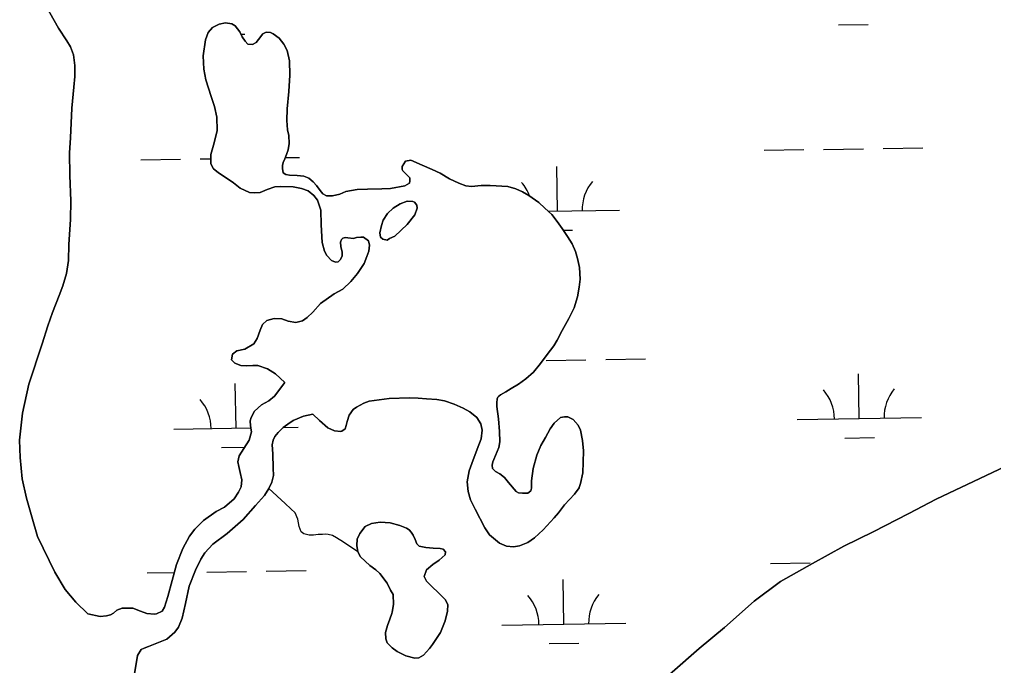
# Model space of a CAD drawing. Extents: x 3823584 to 3861785, y 301729 to 327625.
# Drawn here: x 3840572 to 3841356, y 311232 to 311752 of the extents above; entities that cross this region are included whole.
import ezdxf

# ---------------------------------------------------------------- set-up
doc = ezdxf.new("R2010")
doc.units = 0
doc.layers.add('V-TOPO-SHOR', color=7, linetype='Continuous')
doc.layers.add('V-WETL-SWMP', color=7, linetype='Continuous')

msp = doc.modelspace()

# ---------------------------------------------------------------- linework, layer by layer
at = {"layer": 'V-TOPO-SHOR'}
for points in [[(3840589.14, 311770.36), (3840603.18, 311745.22), (3840609.71, 311735.2), (3840612.67, 311730.29), (3840615.25, 311723.8), (3840616.26, 311715.34), (3840616.29, 311706.49), (3840615.52, 311697.83), (3840613.8, 311680.9), (3840612.69, 311656.89), (3840611.94, 311644.88), (3840612.19, 311626.58), (3840613.04, 311606.31), (3840612.69, 311591.16), (3840611.57, 311571.08), (3840611.22, 311558.29), (3840609.48, 311547.86), (3840606.55, 311537.81), (3840603.62, 311530.13), (3840598.35, 311516.34), (3840594.65, 311505.51), (3840589.97, 311491.13), (3840579.24, 311458.62), (3840574, 311435.19), (3840571.7, 311413.54), (3840572.33, 311399.57), (3840573.76, 311382.45), (3840577.35, 311366.72), (3840581.72, 311351.78), (3840586.1, 311336.05), (3840600.16, 311307.36), (3840608.46, 311293.22), (3840616.95, 311283.21), (3840626.62, 311273.59)], [(3840723.5, 311741.92), (3840727.23, 311745.87), (3840732.35, 311748.45), (3840737.47, 311749.55), (3840742.69, 311748.78), (3840745.46, 311747.11), (3840749.22, 311742.29), (3840751.1, 311738.35), (3840753.28, 311734.81), (3840755.56, 311732.36), (3840759.3, 311732.17), (3840762.16, 311733.85), (3840764.02, 311736.12), (3840767.56, 311740.77), (3840770.31, 311741.96), (3840773.76, 311741.77), (3840775.83, 311740.6), (3840780.77, 311737.26), (3840784.63, 311732.44), (3840787.11, 311727.23), (3840789.21, 311719.05), (3840789.44, 311707.32), (3840788.69, 311694.21), (3840787.25, 311680.21), (3840786.98, 311670.95), (3840787.6, 311663.36), (3840788.59, 311658.83), (3840788.91, 311652.33), (3840788.04, 311647.2), (3840786.57, 311643.55), (3840785.3, 311640.19), (3840784.12, 311637.04), (3840783.54, 311634.57), (3840783.35, 311632.21), (3840784.05, 311628.86), (3840786.03, 311627.48), (3840789.08, 311626.9), (3840795.29, 311626.72), (3840800.71, 311626.24), (3840804.66, 311624.38), (3840808.22, 311621.54), (3840810.79, 311618.69), (3840813.76, 311614.65), (3840816.04, 311611.8), (3840818.8, 311610.23), (3840823.83, 311610.25), (3840829.64, 311611.74), (3840834.46, 311613.63), (3840843.52, 311615.33), (3840851.9, 311615.66), (3840863.53, 311615.89), (3840870.52, 311616.3), (3840882.05, 311618.41), (3840885.59, 311620.58), (3840885.88, 311622.26), (3840885.87, 311624.82), (3840882.61, 311628.26), (3840880.44, 311630.42), (3840879.84, 311631.51), (3840879.83, 311633.87), (3840882.48, 311638.22), (3840886.92, 311638.92), (3840895.99, 311634.91), (3840903.89, 311631.38), (3840910.31, 311628.44), (3840917.91, 311624.03), (3840925.31, 311620.5), (3840931.13, 311618.26), (3840935.57, 311617.77), (3840943.45, 311618.49), (3840950.55, 311618.61), (3840964.84, 311617.76), (3840971.45, 311615.91), (3840976.78, 311613.46), (3840981.81, 311610.62), (3840989.81, 311604.83), (3840994.65, 311600.41), (3841000.19, 311595.3), (3841004.64, 311589.69), (3841008.6, 311583.99), (3841012.86, 311577.4), (3841016.62, 311571.5), (3841019.3, 311565.49), (3841020.99, 311559.88), (3841022.49, 311552.59), (3841023.11, 311543.13), (3841022.44, 311536.73), (3841020.98, 311529.03), (3841018.25, 311519.96), (3841014.14, 311511.47), (3841008.65, 311501.79), (3841004.63, 311494.1), (3841001.88, 311489.55), (3840996.58, 311482.54), (3840991.18, 311475.13), (3840985.49, 311468.41), (3840979.39, 311462.97), (3840973.49, 311458.52), (3840967.59, 311455.25), (3840963.16, 311452.58), (3840958.93, 311449.9)], [(3840785.44, 311459.93), (3840777.83, 311466.91), (3840771.31, 311470.93), (3840763.52, 311473.57), (3840759.48, 311473.75), (3840754.75, 311473.34), (3840749.92, 311473.63), (3840745.08, 311475.48), (3840743.01, 311477.55), (3840742.42, 311478.24), (3840743.09, 311482.77), (3840746.83, 311485.35), (3840753.23, 311486.84), (3840760.31, 311491.1), (3840763.06, 311495.45), (3840765.41, 311502.16), (3840767.27, 311506.7), (3840770.81, 311509.76), (3840776.71, 311511.45), (3840782.83, 311511.27), (3840788.15, 311509.22), (3840794.17, 311508.35), (3840799.58, 311509.75), (3840803.22, 311512.42), (3840807.94, 311516.67), (3840814.13, 311523.59), (3840824.95, 311531.41), (3840832.03, 311535.07), (3840838.52, 311541.3), (3840843.92, 311547.82), (3840849.12, 311555.72), (3840851.47, 311561.45), (3840852.93, 311565.69), (3840853.61, 311570.42), (3840852.81, 311573.97), (3840848.66, 311576.91), (3840846.59, 311577.1), (3840843.15, 311576.6), (3840840.58, 311576), (3840836.15, 311576.58), (3840834.18, 311576.77), (3840832.11, 311576.17), (3840830.93, 311575.09), (3840830.24, 311573.01), (3840830.35, 311569.56), (3840831.55, 311565.03), (3840831.46, 311561.98), (3840830.29, 311558.92), (3840828.42, 311557.24), (3840826.05, 311556.94), (3840822.9, 311558.31), (3840819.14, 311562.34), (3840817.16, 311565.68), (3840815.46, 311572.58), (3840814.53, 311586.86), (3840814.2, 311598.69), (3840811.71, 311606.66), (3840808.65, 311610.6), (3840804, 311614.23), (3840798.67, 311616.28), (3840792.07, 311617.45), (3840782.01, 311617.91), (3840777.19, 311617.6), (3840771.08, 311615.41), (3840765.57, 311613.03), (3840761.14, 311612.62), (3840757, 311613.01), (3840749.5, 311616.34), (3840744.06, 311620.66), (3840731.62, 311629.09), (3840727.96, 311632.14), (3840725.88, 311635.98), (3840725.76, 311643.57), (3840728.39, 311652.93), (3840730.83, 311662.8), (3840730.5, 311673.64), (3840728.8, 311682.21), (3840725.92, 311690.28), (3840721.74, 311703.77), (3840720.14, 311712.14), (3840719.61, 311723.08), (3840721.35, 311736), (3840723.5, 311741.92)], [(3840873.89, 311577.87), (3840883.82, 311587.07), (3840889.91, 311595.07), (3840891.96, 311600.3), (3840891.75, 311602.76), (3840889.68, 311605.12), (3840888.29, 311605.61), (3840883.96, 311605.99), (3840878.15, 311603.91), (3840872.54, 311600.34), (3840867.92, 311596.09), (3840864.59, 311590.66), (3840863.22, 311586.32), (3840861.96, 311580.4), (3840862.26, 311577.05), (3840864.24, 311575.28), (3840867.79, 311574.7), (3840869.56, 311575.79), (3840873.89, 311577.87)], [(3840626.62, 311273.59), (3840636.78, 311271.65), (3840641.81, 311271.96), (3840644.86, 311272.96), (3840647.42, 311274.34), (3840650.17, 311276.72), (3840654.31, 311278.31), (3840663.08, 311278.23), (3840669.2, 311275.79), (3840674.33, 311273.93), (3840680.54, 311273.36), (3840682.11, 311273.56), (3840686.54, 311275.74), (3840688.5, 311279), (3840691.24, 311287.68), (3840698.06, 311313.52), (3840703.15, 311326.25), (3840708.54, 311336.32), (3840712.96, 311341.85), (3840719.93, 311348.87), (3840729.96, 311356.19), (3840736.75, 311359.66), (3840744.62, 311366.19), (3840748.05, 311371.62), (3840750.31, 311375.97), (3840750.68, 311381.49), (3840749.29, 311387.59), (3840748.29, 311392.32), (3840747.58, 311396.06), (3840748.65, 311400.9), (3840752.38, 311406.92), (3840756.6, 311413.63), (3840758.45, 311420.14), (3840758.05, 311423.3), (3840757.34, 311428.32), (3840757.44, 311429.21), (3840758.22, 311431.77), (3840760.87, 311436.91), (3840766.67, 311442.05), (3840772.57, 311445.32), (3840777.09, 311448.88), (3840785.44, 311459.93)], [(3840885.71, 311447.72), (3840869.35, 311447.17), (3840853.19, 311444.96), (3840848.86, 311443.37), (3840843.06, 311440.2), (3840840.4, 311438.22), (3840837.16, 311433.58), (3840835.6, 311428.45), (3840834.82, 311425.39), (3840833.85, 311422.63), (3840831.29, 311420.65), (3840830.5, 311420.45), (3840825.37, 311421.02), (3840819.95, 311423.37), (3840813.32, 311429.47), (3840807.79, 311434.47)], [(3840958.93, 311449.9), (3840957.55, 311449.01), (3840956.77, 311448.03), (3840956.38, 311446.84), (3840956.09, 311443.69), (3840956, 311440.63), (3840957.41, 311430.68), (3840958.23, 311420.43), (3840958.55, 311412.16), (3840957.68, 311407.62), (3840953.57, 311398.05), (3840952.88, 311396.17), (3840952.3, 311393.31), (3840952.5, 311390.65), (3840954.97, 311388.39), (3840958.53, 311386.33), (3840962.28, 311383.48), (3840965.55, 311379.55), (3840971.58, 311372.08), (3840973.36, 311371.1), (3840976.61, 311370.91), (3840980.95, 311370.93), (3840983.31, 311372.61), (3840983.89, 311374.98), (3840983.87, 311380.89), (3840985.23, 311390.65), (3840988.25, 311401.5), (3840991.38, 311409.2), (3840995.3, 311415.61), (3840999.03, 311422.72), (3841002.07, 311427.17), (3841007.38, 311431.72), (3841010.53, 311432.22), (3841013.29, 311432.23), (3841017.43, 311430.27), (3841021.59, 311425.55), (3841023.27, 311421.52), (3841024.88, 311413.24), (3841025.79, 311404.86), (3841025.52, 311395.89), (3841025.35, 311387.22), (3841023.5, 311378.54), (3841022.33, 311375.29), (3841022.33, 311375.09), (3841018.6, 311370.15), (3841010.64, 311361.46), (3841005.73, 311355.13), (3841002.1, 311350.88), (3840993.35, 311341.4), (3840986.47, 311334.97), (3840980.97, 311331.01), (3840974.27, 311328.33), (3840969.54, 311327.63), (3840963.83, 311328.3), (3840958.2, 311330.65), (3840950, 311337.33), (3840946.44, 311342.93), (3840938.61, 311357.99), (3840934.84, 311365.47), (3840932.95, 311372.26), (3840932.13, 311380.05), (3840933.69, 311388.82), (3840935.93, 311394.84), (3840940.33, 311406.19), (3840943.46, 311414.57), (3840944.13, 311421.67), (3840943.23, 311426.79), (3840939.96, 311431.91), (3840934.43, 311436.33), (3840928.9, 311439.17), (3840921.7, 311442.5), (3840914, 311445.24), (3840907.79, 311446.2), (3840899.41, 311446.87), (3840892.81, 311447.34), (3840885.71, 311447.72)], [(3840807.79, 311434.47), (3840800.4, 311432.88), (3840792.14, 311429.4), (3840787.81, 311426.33), (3840783.97, 311423.66), (3840779.94, 311419.8), (3840777.39, 311416.54), (3840775.82, 311413.48), (3840775.14, 311409.84), (3840775.56, 311402.45), (3840775.99, 311391.01), (3840776.2, 311385), (3840774.94, 311379.68), (3840772.58, 311374.74), (3840769.05, 311369.02), (3840761.69, 311360.91), (3840751.67, 311349.55), (3840738.99, 311338.47), (3840727.29, 311329.67), (3840721, 311322.85), (3840717.76, 311317.81), (3840713.55, 311308.73), (3840708.27, 311296), (3840705.25, 311282), (3840702.62, 311270.26), (3840699.69, 311262.86), (3840696.84, 311258.81), (3840690.36, 311253.37), (3840683.76, 311250.49), (3840675.59, 311247.32), (3840672.05, 311246.02), (3840669.78, 311244.83), (3840666.74, 311240), (3840663.38, 311220.57)], [(3841055.8, 311190.57), (3841118.92, 311245.76), (3841139.37, 311262.78), (3841163.17, 311283.95), (3841184.41, 311299.59), (3841210.2, 311314.25), (3841235.39, 311328.13), (3841259.01, 311339.83), (3841287.75, 311354.5), (3841309.8, 311366), (3841395.25, 311406.48)], [(3840844.06, 311323.63), (3840832.61, 311331.48), (3840827.08, 311334.82), (3840823.62, 311336.78), (3840820.37, 311337.66), (3840818, 311337.75), (3840815.64, 311337.64), (3840812.09, 311337.44), (3840808.34, 311337.03), (3840804.89, 311337.02), (3840800.75, 311338.09), (3840798.58, 311339.66), (3840796.89, 311343.99), (3840795.79, 311350.01), (3840793.6, 311354.93), (3840790.14, 311358.36), (3840785.6, 311362.49), (3840772.58, 311374.74)], [(3840872.88, 311281.14), (3840872.46, 311289.22), (3840870.48, 311292.86), (3840867.7, 311298.37), (3840861.86, 311306.04), (3840858.6, 311308.99), (3840853.76, 311312.72), (3840846.25, 311319.6), (3840844.06, 311323.63), (3840843.26, 311328.66), (3840843.64, 311333.68), (3840845.6, 311338.33), (3840849.92, 311343.96), (3840855.23, 311346.43), (3840862.13, 311347.44), (3840870.21, 311347.07), (3840878.01, 311344.92), (3840883.44, 311342.77), (3840885.51, 311341.4), (3840887.19, 311339.43), (3840888.58, 311336.97), (3840890.17, 311333.53), (3840891.56, 311330.08), (3840893.53, 311328.22), (3840898.86, 311327.05), (3840904.68, 311326.67), (3840910.4, 311326.39), (3840912.96, 311325.71), (3840914.64, 311323.65), (3840914.45, 311321.18), (3840909.63, 311317.03), (3840904.52, 311313.46), (3840899.31, 311309.11), (3840897.55, 311303.78), (3840899.33, 311300.04), (3840903.49, 311295.91), (3840909.32, 311290.21), (3840914.56, 311285.2), (3840916.64, 311281.07), (3840916.36, 311275.94), (3840914.31, 311268.05), (3840910.6, 311258.58), (3840904.32, 311248.9), (3840901.76, 311245.64), (3840896.95, 311240.3), (3840893.31, 311238.32), (3840889.96, 311238.01), (3840882.75, 311239.86), (3840875.85, 311243.39), (3840871.8, 311246.34), (3840867.74, 311250.37), (3840866.75, 311253.62), (3840866.44, 311258.74), (3840867.9, 311264.17), (3840869.95, 311269.3), (3840871.61, 311274.04), (3840871.81, 311275.02), (3840872.88, 311281.14)]]:
    msp.add_lwpolyline(points, dxfattribs=at)
at = {"layer": 'V-WETL-SWMP'}
for p, q in [((3841231.01, 311747.91), (3841255, 311748.28)), ((3840750.08, 311740.49), (3840753.15, 311740.54)), ((3841171.15, 311646.97), (3841203.14, 311647.47)), ((3841219.14, 311647.71), (3841251.14, 311648.21)), ((3841267.14, 311648.45), (3841299.13, 311648.95)), ((3840669.3, 311639.24), (3840701.29, 311639.73)), ((3840717.29, 311639.98), (3840725.82, 311640.11)), ((3840785.62, 311641.03), (3840797.28, 311641.21)), ((3841004.82, 311597.97), (3841004.26, 311633.97)), ((3840997.41, 311597.86), (3841054.81, 311598.74)), ((3841009.49, 311582.61), (3841017.05, 311582.73)), ((3840995.83, 311477.75), (3841027.82, 311478.24)), ((3841043.82, 311478.49), (3841075.82, 311478.98)), ((3841247.89, 311430.89), (3841247.34, 311466.88)), ((3840746.05, 311423.15), (3840745.49, 311459.15)), ((3841197.9, 311430.12), (3841297.89, 311431.66)), ((3840696.05, 311422.38), (3840758.04, 311423.33)), ((3840784.08, 311423.74), (3840796.04, 311423.92)), ((3841236.13, 311415.27), (3841260.13, 311415.64)), ((3840734.29, 311407.54), (3840752.95, 311407.82)), ((3841176.28, 311314.34), (3841208.27, 311314.83)), ((3840674.43, 311306.6), (3840696.32, 311306.94)), ((3840722.42, 311307.34), (3840754.42, 311307.83)), ((3840770.42, 311308.08), (3840802.41, 311308.57)), ((3841009.95, 311265.34), (3841009.39, 311301.33)), ((3840959.95, 311264.57), (3841059.94, 311266.11)), ((3840998.19, 311249.72), (3841022.18, 311250.09))]:
    msp.add_line(p, q, dxfattribs=at)
for points in [[(3840571.7, 311413.54), (3840574, 311435.19), (3840579.24, 311458.62), (3840589.97, 311491.13), (3840594.65, 311505.51), (3840598.35, 311516.34), (3840603.63, 311530.13), (3840606.55, 311537.81), (3840609.48, 311547.86), (3840611.22, 311558.29), (3840611.57, 311571.09), (3840612.69, 311591.16), (3840613.04, 311606.31), (3840612.19, 311626.58), (3840611.94, 311644.88), (3840612.69, 311656.89), (3840613.8, 311680.9), (3840615.52, 311697.83), (3840616.29, 311706.49), (3840616.26, 311715.34), (3840615.25, 311723.8), (3840612.67, 311730.29), (3840609.71, 311735.2), (3840603.18, 311745.22), (3840589.14, 311770.36)], [(3840935.57, 311617.78), (3840931.13, 311618.26), (3840925.31, 311620.5), (3840917.91, 311624.03), (3840910.3, 311628.44), (3840903.89, 311631.38), (3840895.99, 311634.91), (3840886.92, 311638.92), (3840882.48, 311638.22), (3840879.83, 311633.87), (3840879.84, 311631.51), (3840880.44, 311630.42), (3840882.61, 311628.26), (3840885.87, 311624.82), (3840885.88, 311622.26), (3840885.59, 311620.58), (3840882.05, 311618.41), (3840870.52, 311616.3), (3840863.53, 311615.89), (3840851.9, 311615.65), (3840843.52, 311615.33), (3840834.46, 311613.63), (3840829.64, 311611.74), (3840823.83, 311610.25), (3840818.8, 311610.23), (3840816.04, 311611.8), (3840813.76, 311614.65), (3840810.79, 311618.69), (3840808.22, 311621.54), (3840804.66, 311624.38), (3840800.71, 311626.24), (3840795.29, 311626.72), (3840789.08, 311626.9), (3840786.03, 311627.48), (3840784.05, 311628.86), (3840783.35, 311632.21), (3840783.54, 311634.57), (3840784.13, 311637.04), (3840785.3, 311640.19), (3840786.57, 311643.55), (3840788.04, 311647.2), (3840788.91, 311652.33), (3840788.59, 311658.83), (3840787.6, 311663.36), (3840786.98, 311670.95), (3840787.25, 311680.21), (3840788.69, 311694.21), (3840789.44, 311707.32), (3840789.2, 311719.05), (3840787.11, 311727.23), (3840784.63, 311732.44), (3840780.77, 311737.26), (3840775.83, 311740.6), (3840773.76, 311741.77), (3840770.31, 311741.96), (3840767.56, 311740.77), (3840764.02, 311736.12), (3840762.16, 311733.85), (3840759.3, 311732.17), (3840755.56, 311732.35), (3840753.28, 311734.81), (3840751.1, 311738.35), (3840749.22, 311742.29), (3840745.46, 311747.11), (3840742.7, 311748.78), (3840737.47, 311749.55), (3840732.35, 311748.45), (3840727.23, 311745.87), (3840723.5, 311741.92), (3840721.35, 311736), (3840719.61, 311723.08), (3840720.14, 311712.14), (3840721.74, 311703.77), (3840725.92, 311690.28), (3840728.8, 311682.21), (3840730.5, 311673.64), (3840730.83, 311662.8), (3840728.39, 311652.93), (3840725.76, 311643.57), (3840725.88, 311635.98), (3840727.96, 311632.14), (3840731.62, 311629.09), (3840744.06, 311620.66), (3840749.5, 311616.34), (3840757, 311613.01), (3840761.14, 311612.62), (3840765.57, 311613.03), (3840771.08, 311615.41), (3840777.19, 311617.6), (3840782.01, 311617.91), (3840792.07, 311617.45), (3840798.68, 311616.28), (3840804, 311614.23), (3840808.65, 311610.6), (3840811.71, 311606.66), (3840814.2, 311598.69), (3840814.53, 311586.86), (3840815.46, 311572.58), (3840817.16, 311565.68), (3840819.14, 311562.34), (3840822.9, 311558.31)], [(3840934.43, 311436.33), (3840939.96, 311431.91), (3840943.23, 311426.79), (3840944.13, 311421.67), (3840943.46, 311414.57), (3840940.33, 311406.19), (3840935.93, 311394.84), (3840933.69, 311388.82), (3840932.13, 311380.05), (3840932.95, 311372.26), (3840934.84, 311365.47), (3840938.61, 311357.99), (3840946.44, 311342.93), (3840950, 311337.33), (3840958.2, 311330.65), (3840963.83, 311328.3), (3840969.54, 311327.63), (3840974.27, 311328.33), (3840980.97, 311331.01), (3840986.47, 311334.97), (3840993.35, 311341.4), (3841002.1, 311350.88), (3841005.73, 311355.13), (3841010.64, 311361.46), (3841018.6, 311370.15), (3841022.33, 311375.09), (3841022.33, 311375.29), (3841023.5, 311378.54), (3841025.35, 311387.22), (3841025.52, 311395.9), (3841025.79, 311404.86), (3841024.88, 311413.24), (3841023.27, 311421.51), (3841021.59, 311425.55), (3841017.43, 311430.27), (3841013.29, 311432.23), (3841010.53, 311432.22), (3841007.38, 311431.72), (3841002.07, 311427.17), (3840999.03, 311422.72), (3840995.3, 311415.61), (3840991.38, 311409.2), (3840988.25, 311401.5), (3840985.23, 311390.65), (3840983.87, 311380.89), (3840983.89, 311374.98), (3840983.31, 311372.61), (3840980.95, 311370.93), (3840976.61, 311370.91), (3840973.36, 311371.1), (3840971.58, 311372.08), (3840965.55, 311379.55), (3840962.28, 311383.49), (3840958.53, 311386.33), (3840954.97, 311388.39), (3840952.5, 311390.65), (3840952.3, 311393.31), (3840952.88, 311396.17), (3840953.57, 311398.05), (3840957.68, 311407.62), (3840958.55, 311412.16), (3840958.23, 311420.43), (3840957.41, 311430.68), (3840956, 311440.63), (3840956.09, 311443.69), (3840956.38, 311446.84), (3840956.77, 311448.03), (3840957.55, 311449.01), (3840958.93, 311449.9), (3840963.16, 311452.58), (3840967.59, 311455.25), (3840973.49, 311458.52), (3840979.39, 311462.97), (3840985.49, 311468.41), (3840991.18, 311475.13), (3840996.58, 311482.54), (3841001.88, 311489.55), (3841004.63, 311494.1), (3841008.65, 311501.79), (3841014.14, 311511.47), (3841018.25, 311519.96), (3841020.98, 311529.03), (3841022.44, 311536.72), (3841023.11, 311543.13), (3841022.49, 311552.59), (3841020.99, 311559.88), (3841019.3, 311565.49), (3841016.62, 311571.5), (3841012.86, 311577.4), (3841008.6, 311583.99), (3841004.64, 311589.7), (3841000.19, 311595.3), (3840994.65, 311600.41), (3840989.81, 311604.83), (3840981.81, 311610.62), (3840976.78, 311613.46), (3840971.45, 311615.91), (3840964.84, 311617.76), (3840950.54, 311618.61), (3840943.45, 311618.49), (3840935.57, 311617.78)], [(3840822.9, 311558.31), (3840826.05, 311556.94), (3840828.42, 311557.24), (3840830.29, 311558.92), (3840831.46, 311561.98), (3840831.55, 311565.03), (3840830.35, 311569.56), (3840830.24, 311573.01), (3840830.93, 311575.09), (3840832.11, 311576.17), (3840834.18, 311576.77), (3840836.15, 311576.58), (3840840.58, 311576), (3840843.14, 311576.6), (3840846.59, 311577.1), (3840848.66, 311576.91), (3840852.81, 311573.97), (3840853.61, 311570.42), (3840852.93, 311565.69), (3840851.47, 311561.45), (3840849.12, 311555.72), (3840843.92, 311547.82), (3840838.52, 311541.3), (3840832.03, 311535.07), (3840824.95, 311531.41), (3840814.13, 311523.59), (3840807.94, 311516.67), (3840803.22, 311512.42), (3840799.58, 311509.75), (3840794.17, 311508.35), (3840788.15, 311509.22), (3840782.82, 311511.27), (3840776.71, 311511.45), (3840770.81, 311509.76), (3840767.27, 311506.69), (3840765.41, 311502.16), (3840763.06, 311495.45), (3840760.31, 311491.1), (3840753.23, 311486.84), (3840746.83, 311485.35), (3840743.09, 311482.77), (3840742.42, 311478.24), (3840743.01, 311477.55), (3840745.08, 311475.48), (3840749.92, 311473.63), (3840754.75, 311473.34), (3840759.48, 311473.75), (3840763.52, 311473.57), (3840771.31, 311470.93), (3840777.83, 311466.91), (3840785.44, 311459.93), (3840777.09, 311448.88), (3840772.57, 311445.32), (3840766.67, 311442.05), (3840760.87, 311436.91), (3840758.22, 311431.77), (3840757.44, 311429.21), (3840757.34, 311428.32), (3840758.05, 311423.3), (3840758.45, 311420.14), (3840756.6, 311413.63), (3840752.38, 311406.92), (3840748.65, 311400.9), (3840747.58, 311396.06), (3840748.29, 311392.32), (3840749.29, 311387.59), (3840750.68, 311381.49), (3840750.31, 311375.97), (3840748.05, 311371.62), (3840744.62, 311366.19), (3840736.75, 311359.66), (3840729.96, 311356.19), (3840719.93, 311348.87), (3840712.96, 311341.85), (3840708.54, 311336.32), (3840703.15, 311326.25), (3840698.06, 311313.52), (3840691.24, 311287.68), (3840688.5, 311279), (3840686.54, 311275.74), (3840682.11, 311273.56), (3840680.54, 311273.36), (3840674.33, 311273.93), (3840669.2, 311275.79), (3840663.08, 311278.23), (3840654.31, 311278.31), (3840650.17, 311276.72), (3840647.42, 311274.34), (3840644.86, 311272.96), (3840641.81, 311271.96), (3840636.78, 311271.65), (3840626.62, 311273.59), (3840616.95, 311283.21), (3840608.46, 311293.22), (3840600.16, 311307.36), (3840586.1, 311336.05), (3840581.72, 311351.78), (3840577.35, 311366.72), (3840573.76, 311382.45), (3840572.33, 311399.57), (3840571.7, 311413.54)], [(3840663.38, 311220.57), (3840666.74, 311240), (3840669.78, 311244.83), (3840672.05, 311246.02), (3840675.59, 311247.32), (3840683.76, 311250.49), (3840690.36, 311253.37), (3840696.84, 311258.81), (3840699.69, 311262.86), (3840702.62, 311270.26), (3840705.25, 311282), (3840708.27, 311296), (3840713.55, 311308.73), (3840717.76, 311317.81), (3840721, 311322.85), (3840727.29, 311329.67), (3840738.99, 311338.47), (3840751.67, 311349.55), (3840761.69, 311360.91), (3840769.06, 311369.02), (3840772.59, 311374.74), (3840774.94, 311379.68), (3840776.2, 311385), (3840775.99, 311391.01), (3840775.56, 311402.45), (3840775.14, 311409.84), (3840775.82, 311413.48), (3840777.39, 311416.54), (3840779.94, 311419.8), (3840783.97, 311423.66), (3840787.81, 311426.33), (3840792.14, 311429.4), (3840800.4, 311432.88), (3840807.79, 311434.47), (3840813.32, 311429.46), (3840819.95, 311423.37), (3840825.37, 311421.02), (3840830.5, 311420.45), (3840831.29, 311420.65), (3840833.85, 311422.63), (3840834.82, 311425.39), (3840835.6, 311428.45), (3840837.16, 311433.58), (3840840.4, 311438.22), (3840843.06, 311440.2), (3840848.86, 311443.37), (3840853.19, 311444.96), (3840869.35, 311447.17), (3840885.71, 311447.72), (3840892.81, 311447.34), (3840899.41, 311446.87), (3840907.79, 311446.2), (3840914, 311445.24), (3840921.7, 311442.5), (3840928.9, 311439.17), (3840934.43, 311436.33)], [(3841395.25, 311406.48), (3841309.8, 311366), (3841287.75, 311354.5), (3841259.01, 311339.83), (3841235.39, 311328.13), (3841210.2, 311314.25), (3841184.41, 311299.59), (3841163.17, 311283.95), (3841139.37, 311262.78), (3841118.92, 311245.76), (3841055.8, 311190.57)]]:
    msp.add_lwpolyline(points, dxfattribs=at)
for points in [[(3840873.89, 311577.87), (3840869.56, 311575.79), (3840867.79, 311574.7), (3840864.24, 311575.28), (3840862.26, 311577.05), (3840861.96, 311580.4), (3840863.22, 311586.32), (3840864.59, 311590.66), (3840867.92, 311596.09), (3840872.54, 311600.34), (3840878.15, 311603.91), (3840883.96, 311605.99), (3840888.29, 311605.61), (3840889.68, 311605.12), (3840891.75, 311602.76), (3840891.96, 311600.3), (3840889.9, 311595.07), (3840883.82, 311587.07)], [(3840871.81, 311275.02), (3840871.62, 311274.04), (3840869.95, 311269.3), (3840867.9, 311264.17), (3840866.44, 311258.74), (3840866.75, 311253.62), (3840867.74, 311250.37), (3840871.8, 311246.34), (3840875.85, 311243.39), (3840882.76, 311239.86), (3840889.96, 311238.01), (3840893.31, 311238.32), (3840896.95, 311240.3), (3840901.76, 311245.64), (3840904.32, 311248.9), (3840910.6, 311258.58), (3840914.31, 311268.05), (3840916.36, 311275.94), (3840916.64, 311281.07), (3840914.56, 311285.2), (3840909.32, 311290.21), (3840903.49, 311295.91), (3840899.33, 311300.04), (3840897.55, 311303.78), (3840899.31, 311309.11), (3840904.52, 311313.46), (3840909.63, 311317.03), (3840914.45, 311321.18), (3840914.64, 311323.65), (3840912.96, 311325.71), (3840910.39, 311326.39), (3840904.68, 311326.67), (3840898.86, 311327.05), (3840893.53, 311328.22), (3840891.56, 311330.08), (3840890.17, 311333.53), (3840888.58, 311336.97), (3840887.19, 311339.43), (3840885.51, 311341.4), (3840883.44, 311342.77), (3840878.01, 311344.93), (3840870.21, 311347.07), (3840862.13, 311347.44), (3840855.23, 311346.43), (3840849.92, 311343.96), (3840845.6, 311338.32), (3840843.64, 311333.68), (3840843.26, 311328.66), (3840844.06, 311323.63), (3840846.25, 311319.6), (3840853.76, 311312.72), (3840858.6, 311308.99), (3840861.86, 311306.04), (3840867.7, 311298.37), (3840870.48, 311292.86), (3840872.46, 311289.22), (3840872.88, 311281.14)]]:
    msp.add_lwpolyline(points, close=True, dxfattribs=at)
for centre, start, end in [((3840949.57, 311597.6), 20.78003, 41.6552), ((3841060.05, 311599.3), 140.11153, 181.65519), ((3841192.65, 311430.51), 0.11154, 41.6552), ((3841303.12, 311432.21), 140.11153, 181.65519), ((3840690.8, 311422.77), 0.11154, 41.6552), ((3840801.28, 311424.48), 140.11153, 142.65504), ((3841065.18, 311266.66), 140.11153, 181.65519), ((3840954.7, 311264.96), 0.11154, 41.6552)]:
    msp.add_arc(centre, 35.25, start, end, dxfattribs=at)

doc.saveas('drawing.dxf')
